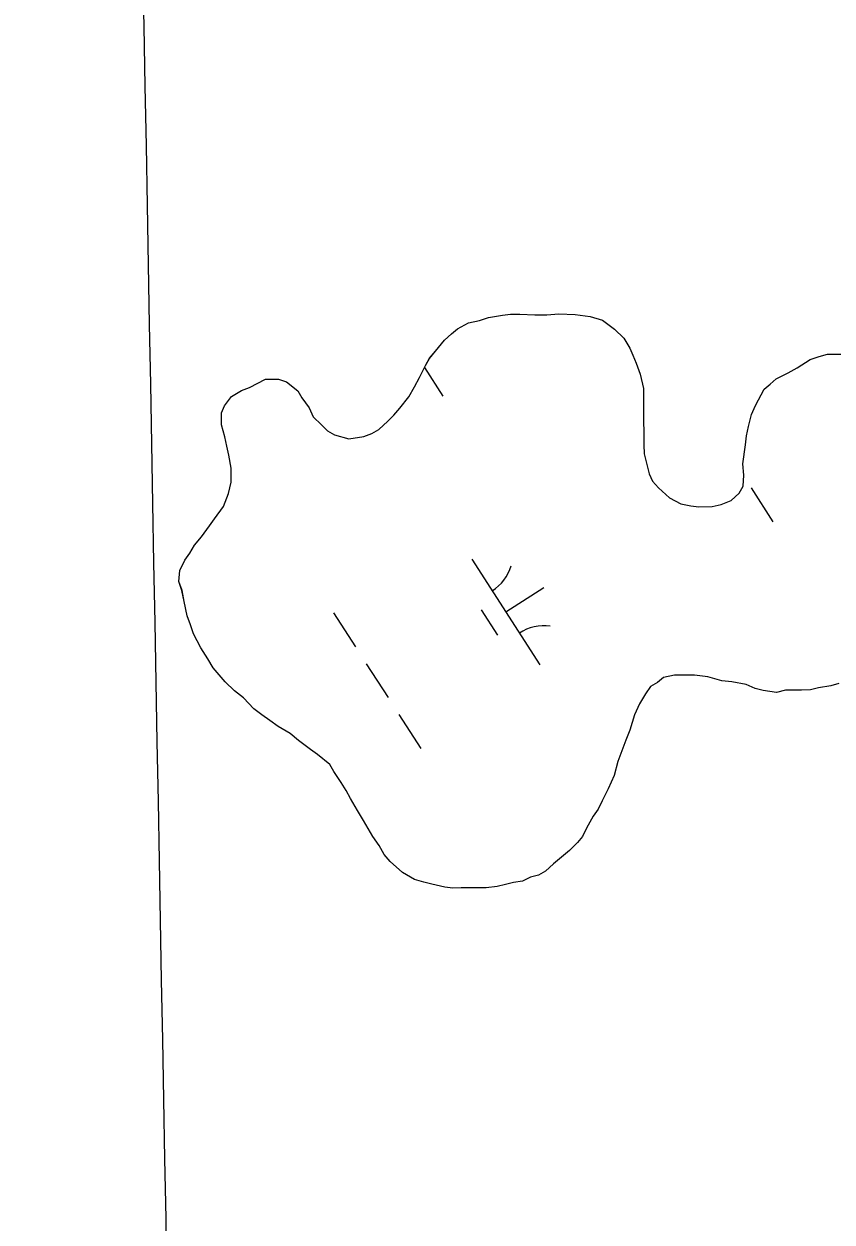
# Model space of a CAD drawing. Extents: x 3937982 to 3958556, y 219448 to 241894.
# Drawn here: x 3951286.9 to 3951607.9, y 233487.6 to 233963.4 of the extents above; entities that cross this region are included whole.
import ezdxf

# ---------------------------------------------------------------- set-up
doc = ezdxf.new("R2010")
doc.units = 0
for name, color, linetype in [('V-GRID-MAJR', 7, 'Continuous'), ('V-TOPO-SHOR', 7, 'Continuous'), ('V-WETL-SWMP', 7, 'Continuous')]:
    doc.layers.add(name, color=color, linetype=linetype)

msp = doc.modelspace()

# ---------------------------------------------------------------- linework, layer by layer
at = {"layer": 'V-GRID-MAJR'}
msp.add_spline([(3951546.997, 222374.883), (3951510.765, 224351.731), (3951399.696, 230411.652), (3951288.627, 236471.56), (3951286.871, 236567.353)], degree=3, dxfattribs=at)
at = {"layer": 'V-TOPO-SHOR'}
for points in [[(3951366.824, 233702.126), (3951361.966, 233707.678), (3951359.928, 233711.258), (3951357.081, 233715.633), (3951354.224, 233721.205), (3951352.987, 233724.794), (3951351.75, 233728.382), (3951350.493, 233733.973), (3951349.647, 233738.366), (3951348.41, 233741.954), (3951348.766, 233746.359), (3951350.726, 233750.379), (3951352.699, 233753.201), (3951354.667, 233756.423), (3951357.436, 233759.653), (3951360.592, 233764.084), (3951362.564, 233766.907), (3951366.115, 233771.744), (3951368.063, 233776.966), (3951369.218, 233781.38), (3951369.16, 233786.981), (3951368.308, 233792.175), (3951367.473, 233795.767), (3951366.635, 233799.359), (3951365.386, 233804.149), (3951365.337, 233808.95), (3951366.508, 233811.764), (3951369.273, 233815.393), (3951373.248, 233817.834), (3951376.439, 233819.067), (3951382.806, 233822.332), (3951388.008, 233822.385), (3951391.221, 233821.217), (3951395.659, 233817.66), (3951397.288, 233814.877), (3951400.13, 233810.904), (3951401.767, 233807.32), (3951405, 233804.152), (3951407.425, 233801.776), (3951410.241, 233800.203), (3951415.861, 233798.661), (3951421.853, 233799.521), (3951425.042, 233800.754), (3951427.825, 233802.382), (3951431.395, 233805.62), (3951433.771, 233808.045), (3951436.142, 233810.871), (3951439.7, 233815.309), (3951442.059, 233819.333), (3951444.023, 233822.954), (3951446.374, 233827.781), (3951447.947, 233830.597), (3951450.318, 233833.424), (3951453.876, 233837.86), (3951456.653, 233840.291), (3951459.033, 233842.316), (3951463.409, 233844.759), (3951467.802, 233845.605), (3951471.39, 233846.842), (3951476.983, 233847.698), (3951480.18, 233848.132), (3951483.783, 233848.167), (3951489.788, 233847.829), (3951494.588, 233847.878), (3951499.387, 233848.327), (3951505.793, 233847.991), (3951511.801, 233847.254), (3951516.618, 233845.701), (3951521.458, 233842.148), (3951525.093, 233838.585), (3951527.536, 233834.607), (3951528.763, 233831.82), (3951529.998, 233828.631), (3951531.643, 233824.246), (3951532.9, 233818.657), (3951532.953, 233813.456), (3951532.986, 233810.255), (3951533.027, 233806.253), (3951533.082, 233800.651), (3951533.127, 233796.25), (3951533.164, 233792.65), (3951534.413, 233787.862), (3951535.247, 233784.669), (3951536.476, 233781.88), (3951538.905, 233779.102), (3951543.347, 233775.148), (3951547.771, 233772.79), (3951551.78, 233772.031), (3951554.986, 233771.664), (3951560.188, 233771.717), (3951563.78, 233772.553), (3951567.763, 233774.195), (3951570.937, 233777.028), (3951572.508, 233779.846), (3951572.865, 233784.249), (3951572.418, 233788.646), (3951573.543, 233796.261), (3951573.905, 233799.865), (3951574.669, 233803.476), (3951575.822, 233808.288), (3951577.385, 233811.905)], [(3951577.385, 233811.905), (3951580.919, 233818.344), (3951583.301, 233820.37), (3951585.681, 233822.393), (3951590.457, 233824.845), (3951594.039, 233826.88), (3951599.206, 233830.134), (3951602.796, 233831.371), (3951605.989, 233832.205), (3951611.59, 233832.26)], [(3951610.519, 233701.401), (3951607.326, 233700.57), (3951602.534, 233699.722), (3951599.341, 233698.888), (3951595.741, 233698.852), (3951589.339, 233698.786), (3951585.747, 233697.948), (3951580.536, 233698.698), (3951577.327, 233699.464), (3951573.71, 233701.029), (3951568.097, 233702.171), (3951564.091, 233702.532), (3951558.473, 233704.074), (3951553.263, 233704.821), (3951549.663, 233704.785), (3951545.262, 233704.74), (3951540.869, 233703.896), (3951538.489, 233701.87), (3951535.704, 233700.242), (3951533.731, 233697.42), (3951531.372, 233693.396), (3951529.416, 233688.974), (3951527.477, 233682.953), (3951525.916, 233678.935), (3951523.971, 233673.712), (3951522.801, 233670.499), (3951521.257, 233664.881), (3951518.91, 233659.657), (3951516.559, 233654.83), (3951514.99, 233651.612), (3951513.018, 233648.792), (3951510.268, 233643.961), (3951508.699, 233640.746), (3951506.722, 233638.325), (3951503.554, 233635.091), (3951497.205, 233629.824), (3951494.033, 233626.991), (3951491.25, 233625.361), (3951488.057, 233624.53), (3951484.872, 233622.897), (3951481.274, 233622.459), (3951478.081, 233621.628), (3951474.888, 233620.794), (3951470.491, 233620.35), (3951465.291, 233620.296), (3951460.491, 233620.247), (3951457.29, 233620.214), (3951454.085, 233620.583), (3951448.871, 233621.73), (3951445.661, 233622.498), (3951442.049, 233623.661), (3951437.217, 233626.414), (3951432.372, 233630.766), (3951429.943, 233633.543), (3951427.905, 233637.123), (3951425.468, 233640.699), (3951421.802, 233647.064), (3951419.363, 233651.041), (3951416.512, 233655.815), (3951414.88, 233658.997), (3951412.846, 233662.178), (3951410, 233666.553), (3951408.371, 233669.336), (3951403.53, 233673.288), (3951400.71, 233675.261), (3951395.87, 233678.814), (3951392.641, 233681.581), (3951387.811, 233684.333), (3951384.586, 233686.701), (3951381.36, 233689.068), (3951378.137, 233691.438), (3951374.09, 233695.798), (3951370.461, 233698.563), (3951366.824, 233702.126)]]:
    msp.add_lwpolyline(points, dxfattribs=at)
at = {"layer": 'V-WETL-SWMP'}
for p, q in [((3951467.802, 233845.605), (3951471.391, 233846.842)), ((3951471.391, 233846.842), (3951476.984, 233847.699)), ((3951476.984, 233847.699), (3951480.181, 233848.132)), ((3951480.181, 233848.132), (3951483.782, 233848.168)), ((3951483.782, 233848.168), (3951489.787, 233847.829)), ((3951489.787, 233847.829), (3951494.589, 233847.878)), ((3951494.589, 233847.878), (3951499.386, 233848.327)), ((3951499.386, 233848.327), (3951505.792, 233847.992)), ((3951505.792, 233847.992), (3951511.801, 233847.253)), ((3951511.801, 233847.253), (3951516.619, 233845.701)), ((3951456.652, 233840.29), (3951459.032, 233842.315)), ((3951459.032, 233842.315), (3951463.409, 233844.76)), ((3951463.409, 233844.76), (3951467.802, 233845.605)), ((3951516.619, 233845.701), (3951521.457, 233842.149)), ((3951521.457, 233842.149), (3951525.094, 233838.585)), ((3951450.319, 233833.423), (3951453.875, 233837.86)), ((3951453.875, 233837.86), (3951456.652, 233840.29)), ((3951525.094, 233838.585), (3951527.536, 233834.608)), ((3951447.947, 233830.598), (3951450.319, 233833.423)), ((3951527.536, 233834.608), (3951528.764, 233831.819)), ((3951528.764, 233831.819), (3951529.997, 233828.631)), ((3951602.796, 233831.372), (3951605.989, 233832.204)), ((3951605.989, 233832.204), (3951611.59, 233832.261)), ((3951444.023, 233822.955), (3951446.375, 233827.781)), ((3951445.953, 233826.915), (3951453.219, 233815.627)), ((3951446.375, 233827.781), (3951447.947, 233830.598)), ((3951529.997, 233828.631), (3951531.642, 233824.246)), ((3951590.458, 233824.844), (3951594.039, 233826.881)), ((3951594.039, 233826.881), (3951599.207, 233830.135)), ((3951599.207, 233830.135), (3951602.796, 233831.372)), ((3951376.438, 233819.067), (3951382.807, 233822.332)), ((3951382.807, 233822.332), (3951388.009, 233822.385)), ((3951388.009, 233822.385), (3951391.222, 233821.218)), ((3951442.059, 233819.334), (3951444.023, 233822.955)), ((3951531.642, 233824.246), (3951532.9, 233818.657)), ((3951583.301, 233820.369), (3951585.681, 233822.394)), ((3951585.681, 233822.394), (3951590.458, 233824.844)), ((3951369.273, 233815.392), (3951373.249, 233817.834)), ((3951373.249, 233817.834), (3951376.438, 233819.067)), ((3951391.222, 233821.218), (3951395.659, 233817.661)), ((3951395.659, 233817.661), (3951397.288, 233814.877)), ((3951439.699, 233815.308), (3951442.059, 233819.334)), ((3951532.9, 233818.657), (3951532.953, 233813.455)), ((3951577.385, 233811.906), (3951580.92, 233818.345)), ((3951580.92, 233818.345), (3951583.301, 233820.369)), ((3951366.509, 233811.763), (3951369.273, 233815.392)), ((3951397.288, 233814.877), (3951400.13, 233810.904)), ((3951436.143, 233810.87), (3951439.699, 233815.308)), ((3951532.953, 233813.455), (3951532.985, 233810.254)), ((3951365.337, 233808.95), (3951366.509, 233811.763)), ((3951365.386, 233804.149), (3951365.337, 233808.95)), ((3951400.13, 233810.904), (3951401.767, 233807.32)), ((3951431.395, 233805.62), (3951433.771, 233808.045)), ((3951433.771, 233808.045), (3951436.143, 233810.87)), ((3951532.985, 233810.254), (3951533.026, 233806.253)), ((3951574.669, 233803.476), (3951575.821, 233808.289)), ((3951575.821, 233808.289), (3951577.385, 233811.906)), ((3951366.635, 233799.36), (3951365.386, 233804.149)), ((3951401.767, 233807.32), (3951405, 233804.151)), ((3951405, 233804.151), (3951407.425, 233801.775)), ((3951427.826, 233802.383), (3951431.395, 233805.62)), ((3951533.026, 233806.253), (3951533.083, 233800.652)), ((3951573.906, 233799.866), (3951574.669, 233803.476)), ((3951367.472, 233795.767), (3951366.635, 233799.36)), ((3951407.425, 233801.775), (3951410.242, 233800.203)), ((3951410.242, 233800.203), (3951415.86, 233798.66)), ((3951415.86, 233798.66), (3951421.853, 233799.521)), ((3951421.853, 233799.521), (3951425.042, 233800.754)), ((3951425.042, 233800.754), (3951427.826, 233802.383)), ((3951533.083, 233800.652), (3951533.127, 233796.251)), ((3951573.542, 233796.261), (3951573.906, 233799.866)), ((3951368.308, 233792.174), (3951367.472, 233795.767)), ((3951533.127, 233796.251), (3951533.164, 233792.65)), ((3951572.419, 233788.647), (3951573.542, 233796.261)), ((3951369.161, 233786.981), (3951368.308, 233792.174)), ((3951533.164, 233792.65), (3951534.413, 233787.861)), ((3951369.218, 233781.379), (3951369.161, 233786.981)), ((3951534.413, 233787.861), (3951535.246, 233784.668)), ((3951535.246, 233784.668), (3951536.475, 233781.879)), ((3951572.864, 233784.25), (3951572.419, 233788.647)), ((3951572.509, 233779.845), (3951572.864, 233784.25)), ((3951368.063, 233776.966), (3951369.218, 233781.379)), ((3951536.475, 233781.879), (3951538.904, 233779.103)), ((3951570.937, 233777.028), (3951572.509, 233779.845)), ((3951366.115, 233771.744), (3951368.063, 233776.966)), ((3951538.904, 233779.103), (3951543.346, 233775.147)), ((3951543.346, 233775.147), (3951547.771, 233772.791)), ((3951567.764, 233774.195), (3951570.937, 233777.028)), ((3951575.698, 233779.161), (3951584.357, 233765.707)), ((3951362.563, 233766.906), (3951366.115, 233771.744)), ((3951547.771, 233772.791), (3951551.78, 233772.031)), ((3951551.78, 233772.031), (3951554.985, 233771.664)), ((3951554.985, 233771.664), (3951560.187, 233771.717)), ((3951560.187, 233771.717), (3951563.78, 233772.553)), ((3951563.78, 233772.553), (3951567.764, 233774.195)), ((3951360.591, 233764.085), (3951362.563, 233766.906)), ((3951357.435, 233759.652), (3951360.591, 233764.085)), ((3951352.699, 233753.201), (3951354.667, 233756.422)), ((3951354.667, 233756.422), (3951357.435, 233759.652)), ((3951350.727, 233750.38), (3951352.699, 233753.201)), ((3951464.717, 233750.89), (3951491.779, 233708.847)), ((3951348.411, 233741.953), (3951348.767, 233746.359)), ((3951348.767, 233746.359), (3951350.727, 233750.38)), ((3951349.648, 233738.365), (3951348.411, 233741.953)), ((3951350.493, 233733.972), (3951349.648, 233738.365)), ((3951478.248, 233729.868), (3951493.383, 233739.611)), ((3951351.751, 233728.382), (3951350.493, 233733.972)), ((3951352.988, 233724.794), (3951351.751, 233728.382)), ((3951409.85, 233729.493), (3951418.51, 233716.039)), ((3951468.513, 233730.737), (3951475.007, 233720.647)), ((3951354.225, 233721.205), (3951352.988, 233724.794)), ((3951357.082, 233715.632), (3951354.225, 233721.205)), ((3951359.928, 233711.259), (3951357.082, 233715.632)), ((3951361.965, 233707.679), (3951359.928, 233711.259)), ((3951422.84, 233709.312), (3951431.5, 233695.858)), ((3951366.823, 233702.126), (3951361.965, 233707.679)), ((3951540.869, 233703.895), (3951538.489, 233701.87)), ((3951545.262, 233704.74), (3951540.869, 233703.895)), ((3951549.663, 233704.785), (3951545.262, 233704.74)), ((3951553.264, 233704.822), (3951549.663, 233704.785)), ((3951558.474, 233704.074), (3951553.264, 233704.822)), ((3951564.091, 233702.531), (3951558.474, 233704.074)), ((3951370.461, 233698.562), (3951366.823, 233702.126)), ((3951374.09, 233695.797), (3951370.461, 233698.562)), ((3951535.704, 233700.242), (3951533.732, 233697.42)), ((3951538.489, 233701.87), (3951535.704, 233700.242)), ((3951568.097, 233702.172), (3951564.091, 233702.531)), ((3951573.71, 233701.028), (3951568.097, 233702.172)), ((3951577.327, 233699.464), (3951573.71, 233701.028)), ((3951580.536, 233698.697), (3951577.327, 233699.464)), ((3951585.746, 233697.949), (3951580.536, 233698.697)), ((3951589.339, 233698.786), (3951585.746, 233697.949)), ((3951595.74, 233698.851), (3951589.339, 233698.786)), ((3951599.341, 233698.888), (3951595.74, 233698.851)), ((3951602.534, 233699.721), (3951599.341, 233698.888)), ((3951607.327, 233700.57), (3951602.534, 233699.721)), ((3951610.52, 233701.402), (3951607.327, 233700.57)), ((3951378.136, 233691.437), (3951374.09, 233695.797)), ((3951533.732, 233697.42), (3951531.372, 233693.395)), ((3951381.361, 233689.069), (3951378.136, 233691.437)), ((3951384.586, 233686.701), (3951381.361, 233689.069)), ((3951435.83, 233689.131), (3951444.49, 233675.678)), ((3951529.416, 233688.974), (3951527.477, 233682.952)), ((3951531.372, 233693.395), (3951529.416, 233688.974)), ((3951387.812, 233684.333), (3951384.586, 233686.701)), ((3951392.641, 233681.581), (3951387.812, 233684.333)), ((3951395.871, 233678.813), (3951392.641, 233681.581)), ((3951527.477, 233682.952), (3951525.917, 233678.934)), ((3951400.709, 233675.26), (3951395.871, 233678.813)), ((3951403.53, 233673.288), (3951400.709, 233675.26)), ((3951525.917, 233678.934), (3951523.97, 233673.713)), ((3951408.372, 233669.336), (3951403.53, 233673.288)), ((3951522.802, 233670.5), (3951521.258, 233664.882)), ((3951523.97, 233673.713), (3951522.802, 233670.5)), ((3951410, 233666.552), (3951408.372, 233669.336)), ((3951412.846, 233662.179), (3951410, 233666.552)), ((3951414.879, 233658.998), (3951412.846, 233662.179)), ((3951521.258, 233664.882), (3951518.911, 233659.656)), ((3951416.512, 233655.814), (3951414.879, 233658.998)), ((3951419.362, 233651.041), (3951416.512, 233655.814)), ((3951518.911, 233659.656), (3951516.559, 233654.83)), ((3951421.803, 233647.064), (3951419.362, 233651.041)), ((3951514.991, 233651.613), (3951513.019, 233648.792)), ((3951516.559, 233654.83), (3951514.991, 233651.613)), ((3951425.469, 233640.699), (3951421.803, 233647.064)), ((3951513.019, 233648.792), (3951510.267, 233643.962)), ((3951510.267, 233643.962), (3951508.699, 233640.745)), ((3951427.906, 233637.123), (3951425.469, 233640.699)), ((3951429.943, 233633.542), (3951427.906, 233637.123)), ((3951506.723, 233638.324), (3951503.555, 233635.091)), ((3951508.699, 233640.745), (3951506.723, 233638.324)), ((3951432.372, 233630.766), (3951429.943, 233633.542)), ((3951503.555, 233635.091), (3951497.206, 233629.824)), ((3951437.218, 233626.414), (3951432.372, 233630.766)), ((3951494.033, 233626.991), (3951491.249, 233625.362)), ((3951497.206, 233629.824), (3951494.033, 233626.991)), ((3951442.048, 233623.662), (3951437.218, 233626.414)), ((3951445.661, 233622.498), (3951442.048, 233623.662)), ((3951448.87, 233621.73), (3951445.661, 233622.498)), ((3951481.275, 233622.46), (3951478.082, 233621.627)), ((3951484.872, 233622.897), (3951481.275, 233622.46)), ((3951488.056, 233624.53), (3951484.872, 233622.897)), ((3951491.249, 233625.362), (3951488.056, 233624.53)), ((3951454.084, 233620.583), (3951448.87, 233621.73)), ((3951457.289, 233620.215), (3951454.084, 233620.583)), ((3951460.49, 233620.248), (3951457.289, 233620.215)), ((3951465.291, 233620.297), (3951460.49, 233620.248)), ((3951470.492, 233620.349), (3951465.291, 233620.297)), ((3951474.889, 233620.794), (3951470.492, 233620.349)), ((3951478.082, 233621.627), (3951474.889, 233620.794))]:
    msp.add_line(p, q, dxfattribs=at)
for centre, start, end in [((3951463.497, 233753.223), 301.99668, 343.54034), ((3951493.397, 233706.771), 81.99668, 123.54034)]:
    msp.add_arc(centre, 17.623, start, end, dxfattribs=at)

doc.saveas('drawing.dxf')
